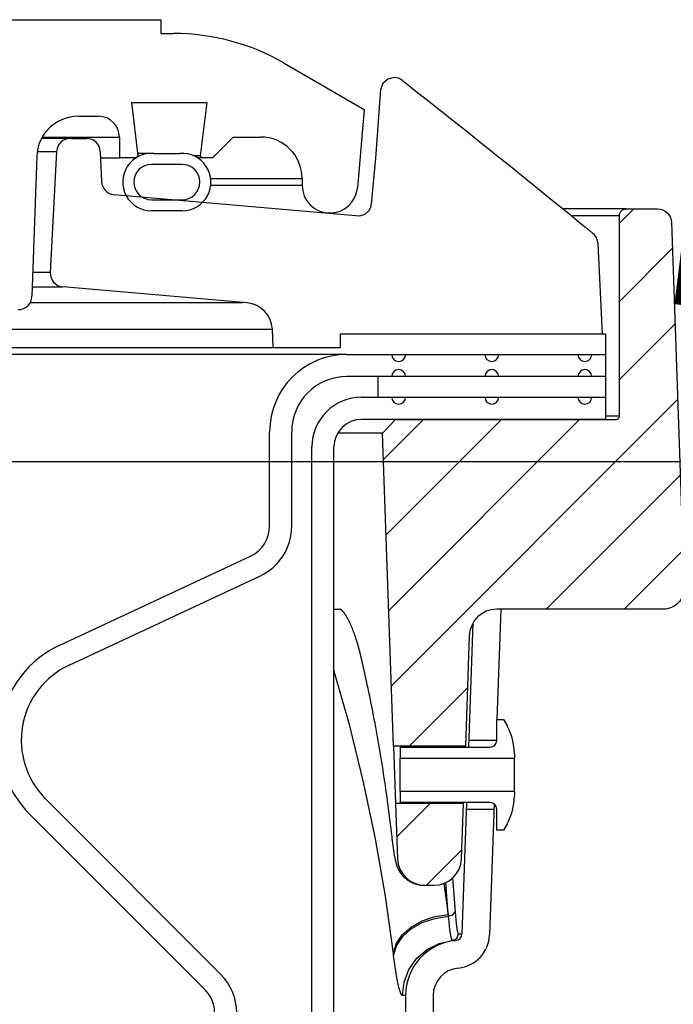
# Model space of a CAD drawing. Extents: x -169 to 7270, y -140 to 2984.
# Tile 341 of 656: x 1606.24 to 1609.2, y 981.56 to 986.02. Entities that reach past the tile are written whole.
import ezdxf

# ---------------------------------------------------------------- set-up
doc = ezdxf.new("R2010")
doc.units = 0
doc.header["$MEASUREMENT"] = 0
for name, color, linetype in [('CONCRETE-HATCH', 2, 'CONTINUOUS'), ('SPILL-BUCKET', 1, 'CONTINUOUS'), ('TANK-SLAB', 6, 'CONTINUOUS')]:
    doc.layers.add(name, color=color, linetype=linetype)
doc.layers.add('FREEZE-LINES', color=8, linetype='CONTINUOUS', plot=False)
pattern_1 = [(45, (6639.51668, -316.1318), (-0.176776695, 0.176776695), [])]

msp = doc.modelspace()

# ---------------------------------------------------------------- hatches: boundary and pattern name
at = {"layer": 'CONCRETE-HATCH'}
h = msp.add_hatch(dxfattribs=at)
h.set_pattern_fill('AR-CONC', color=256, scale=2.67, style=0)
h.set_pattern_definition([(50, (-703.322, 11.739), (19.15085, -1.67548), [2.0025, -22.0275]), (355, (-703.322, 11.739), (-3.70466, 20.08353), [1.602, -17.622]), (100.45144, (-701.727, 11.6), (15.44619, 18.40805), [1.70186, -18.7205]), (46.1842, (-703.322, 17.08), (28.49534, -4.41936), [3.00375, -33.04125]), (96.6356, (-700.948, 16.71), (24.95547, 26.00897), [2.5528, -28.08076]), (351.1842, (-703.322, 17.08), (24.95547, 26.00897), [2.403, -26.433]), (21, (-700.652, 15.744), (15.93742, -10.74992), [2.0025, -22.0275]), (326, (-700.652, 15.744), (6.49652, 19.3615), [1.602, -17.622]), (71.45144, (-699.324, 14.848), (22.43394, 8.61158), [1.70186, -18.7205]), (37.5, (-703.3224, 11.739), (0.324668, 8.888266), [0, -17.4084, 0, -17.889, 0, -17.68875]), (7.5, (-703.322, 11.739), (7.023957, 10.530793), [0, -10.1994, 0, -17.0079, 0, -6.74175]), (327.5, (-709.2765, 11.739), (14.25306, -0.602215), [0, -6.675, 0, -20.826, 0, -27.6345]), (317.5, (-711.947, 11.739), (15.57107, 2.6728), [0, -8.6775, 0, -13.8306, 0, -19.6245])])
h.paths.add_polyline_path([(1607.17868, 984.5961), (1623.61833, 984.5961), (1623.61833, 977.93159), (1607.17868, 977.93159)])
at = {"layer": 'SPILL-BUCKET'}
h = msp.add_hatch(dxfattribs=at)
h.set_pattern_fill('ANSI31', scale=2, style=0)
h.set_pattern_definition(pattern_1)
edge = h.paths.add_edge_path()
edge.add_line((1607.93269, 982.72859), (1607.88322, 984.14504))
edge.add_line((1607.88322, 984.14504), (1607.94143, 984.20746))
edge.add_line((1607.94143, 984.20746), (1608.93953, 984.20746))
edge.add_arc((1608.93985, 984.22276), 0.01531, 268.81278, 358.81278)
edge.add_line((1608.95516, 984.22245), (1608.95516, 985.12868))
edge.add_arc((1608.98641, 985.12868), 0.03125, 450, 540, ccw=False)
edge.add_line((1608.98641, 985.15993), (1609.12823, 985.15993))
edge.add_arc((1609.12823, 985.09743), 0.0625, 361.99998, 450, ccw=False)
edge.add_line((1609.19069, 985.09961), (1609.24844, 983.44569))
edge.add_arc((1609.15475, 983.44242), 0.09375, 270, 361.99998, ccw=False)
edge.add_line((1609.15475, 983.34867), (1608.40028, 983.34867))
edge.add_arc((1608.40032, 983.22371), 0.12496, 450.01892, 538.01888)
edge.add_line((1608.27544, 983.22803), (1608.258, 982.72859))
edge.add_line((1608.258, 982.72859), (1607.93269, 982.72859))
h = msp.add_hatch(dxfattribs=at)
h.set_pattern_fill('ANSI31', scale=2, style=0)
h.set_pattern_definition(pattern_1)
edge = h.paths.add_edge_path()
edge.add_line((1608.24896, 982.46977), (1607.94172, 982.46977))
edge.add_line((1607.94172, 982.46977), (1607.95044, 982.22008))
edge.add_arc((1608.07533, 982.22448), 0.12496, 182.01878, 270.01848)
edge.add_line((1608.07537, 982.09952), (1608.1154, 982.09952))
edge.add_arc((1608.11536, 982.22448), 0.12496, 270.01895, 358.01897)
edge.add_line((1608.24024, 982.22016), (1608.24896, 982.46977))

# ---------------------------------------------------------------- linework, layer by layer
at = {"layer": 'FREEZE-LINES', "linetype": 'Continuous'}
msp.add_line((1931.90631, 984.01471), (1465.74807, 984.01471), dxfattribs=at)
at = {"layer": 'SPILL-BUCKET', "linetype": 'Continuous'}
for p, q in [((1602.69381, 986.0156), (1606.87845, 986.0156)), ((1606.87845, 986.0156), (1606.87845, 985.95314)), ((1606.87845, 985.95314), (1606.93695, 985.95314)), ((1607.43661, 985.81926), (1607.7997, 985.60963)), ((1606.74585, 985.64086), (1607.08701, 985.64086)), ((1606.74585, 985.64086), (1606.77543, 985.39993)), ((1607.08701, 985.64086), (1607.05743, 985.39993)), ((1607.7997, 985.60963), (1607.76869, 985.25523)), ((1606.5044, 985.5784), (1606.5974, 985.5784)), ((1606.34213, 985.48471), (1606.62648, 985.48471)), ((1606.62648, 985.48471), (1606.66234, 985.48471)), ((1606.66234, 985.48471), (1606.68389, 985.48471)), ((1606.68389, 985.48471), (1606.69108, 985.48471)), ((1606.69108, 985.48471), (1606.69108, 985.39103)), ((1607.20635, 985.48471), (1607.11267, 985.39103)), ((1607.20635, 985.48471), (1607.33127, 985.48471)), ((1606.31714, 985.39757), (1606.29502, 984.76427)), ((1606.60596, 985.39103), (1606.6532, 985.39103)), ((1606.6532, 985.39103), (1606.6816, 985.39103)), ((1606.6816, 985.39103), (1606.69108, 985.39103)), ((1606.76653, 985.39103), (1606.69108, 985.39103)), ((1606.77543, 985.39993), (1606.76653, 985.39103)), ((1606.77405, 985.41101), (1606.80843, 985.41101)), ((1606.80843, 985.41101), (1606.82909, 985.41101)), ((1606.84663, 985.41058), (1606.96524, 985.41058)), ((1607.05015, 985.39993), (1607.02834, 985.39993)), ((1607.11267, 985.39103), (1607.04512, 985.39103)), ((1607.05743, 985.39993), (1607.05015, 985.39993)), ((1607.06633, 985.39103), (1607.05743, 985.39993)), ((1606.97589, 985.36105), (1606.83598, 985.36105)), ((1607.51864, 985.29734), (1607.51864, 985.26611)), ((1606.83598, 985.20116), (1606.97589, 985.20116)), ((1606.97589, 985.15119), (1606.83598, 985.15119))]:
    msp.add_line(p, q, dxfattribs=at)
at = {"layer": 'SPILL-BUCKET', "color": 1, "linetype": 'Continuous'}
for p, q in [((1607.9063, 985.74689), (1607.88416, 985.72753)), ((1607.9348, 985.75387), (1607.9063, 985.74689)), ((1607.97329, 985.74058), (1607.98753, 985.72944)), ((1607.87333, 985.7001), (1607.86644, 985.59765)), ((1607.88416, 985.72753), (1607.87333, 985.7001)), ((1607.98753, 985.72944), (1608.00176, 985.7183)), ((1608.00176, 985.7183), (1608.0343, 985.69275)), ((1608.0343, 985.69275), (1608.06681, 985.66718)), ((1608.06681, 985.66718), (1608.09963, 985.64132)), ((1608.09963, 985.64132), (1608.13243, 985.61543)), ((1608.13243, 985.61543), (1608.16554, 985.58923)), ((1607.86644, 985.59765), (1607.85022, 985.38894)), ((1608.16554, 985.58923), (1608.19863, 985.56301)), ((1608.19863, 985.56301), (1608.23205, 985.53646)), ((1608.23205, 985.53646), (1608.26545, 985.5099)), ((1606.46929, 985.47847), (1606.4611, 985.47847)), ((1606.46929, 985.47847), (1606.54231, 985.47847)), ((1608.26545, 985.5099), (1608.29919, 985.483)), ((1608.29919, 985.483), (1608.33291, 985.45608)), ((1608.33291, 985.45608), (1608.36699, 985.42881)), ((1608.36699, 985.42881), (1608.40105, 985.40152)), ((1606.40692, 985.41928), (1606.37827, 984.87248)), ((1606.60471, 985.41873), (1606.61062, 985.28336)), ((1607.85022, 985.38894), (1607.83109, 985.18038)), ((1608.40105, 985.40152), (1608.43549, 985.37386)), ((1608.43549, 985.37386), (1608.4699, 985.34618)), ((1608.4699, 985.34618), (1608.50486, 985.31801)), ((1608.50486, 985.31801), (1608.53978, 985.28982)), ((1608.53978, 985.28982), (1608.57497, 985.26136)), ((1608.57497, 985.26136), (1608.61013, 985.23287)), ((1607.77806, 985.12671), (1606.66758, 985.22386)), ((1608.61013, 985.23287), (1608.64557, 985.20411)), ((1608.64557, 985.20411), (1608.68099, 985.17532)), ((1607.82582, 985.15931), (1607.81977, 985.14924)), ((1607.82944, 985.16954), (1607.82582, 985.15931)), ((1607.83052, 985.17496), (1607.82944, 985.16954)), ((1608.68099, 985.17532), (1608.71669, 985.14624)), ((1607.80207, 985.13361), (1607.77817, 985.12674)), ((1607.81977, 985.14924), (1607.80207, 985.13361)), ((1608.71669, 985.14624), (1608.75237, 985.11713)), ((1608.75237, 985.11713), (1608.77502, 985.09861)), ((1608.77502, 985.09861), (1608.79766, 985.08007)), ((1608.79766, 985.08007), (1608.79876, 985.07917)), ((1608.79876, 985.07917), (1608.79986, 985.07827)), ((1608.79986, 985.07827), (1608.80234, 985.07624)), ((1608.80234, 985.07624), (1608.8048, 985.07423)), ((1608.8048, 985.07423), (1608.8072, 985.07226)), ((1608.8072, 985.07226), (1608.80959, 985.07032)), ((1608.80959, 985.07032), (1608.81192, 985.06842)), ((1608.81192, 985.06842), (1608.81423, 985.06653)), ((1608.81423, 985.06653), (1608.81649, 985.0647)), ((1608.81649, 985.0647), (1608.81872, 985.06288)), ((1608.81872, 985.06288), (1608.8209, 985.06111)), ((1608.8209, 985.06111), (1608.82307, 985.05935)), ((1608.82307, 985.05935), (1608.82514, 985.05767)), ((1608.82514, 985.05767), (1608.8272, 985.056)), ((1608.8272, 985.056), (1608.82916, 985.05441)), ((1608.82916, 985.05441), (1608.8311, 985.05284)), ((1608.8311, 985.05284), (1608.83255, 985.05167)), ((1608.83255, 985.05167), (1608.83398, 985.05051)), ((1608.85699, 985.00708), (1608.85706, 985.00616)), ((1608.85706, 985.00616), (1608.85713, 985.00527)), ((1608.85713, 985.00527), (1608.85724, 985.00399)), ((1608.85724, 985.00399), (1608.85735, 985.00275)), ((1608.85735, 985.00275), (1608.85743, 985.00184)), ((1608.85743, 985.00184), (1608.87709, 984.59469)), ((1607.26994, 984.73396), (1606.4352, 984.80699)), ((1607.38819, 984.53223), (1607.3838, 984.61606)), ((1607.6904, 984.59469), (1607.6904, 984.53223)), ((1607.6904, 984.59469), (1608.89273, 984.59469)), ((1608.89273, 984.59469), (1608.89273, 984.20746)), ((1607.38819, 984.53223), (1607.6904, 984.53223)), ((1607.72118, 984.50101), (1608.8927, 984.50101)), ((1608.8927, 984.40107), (1607.72118, 984.40107)), ((1607.78783, 984.30739), (1608.89273, 984.30739)), ((1608.89273, 984.20746), (1607.78783, 984.20746)), ((1607.37142, 983.72437), (1607.37142, 984.15124)), ((1607.47135, 983.72437), (1607.47135, 984.15124)), ((1607.56299, 969.88498), (1607.56299, 984.08254)), ((1607.66292, 969.88498), (1607.66292, 984.08254)), ((1606.42096, 983.18606), (1607.28523, 983.58908)), ((1606.46319, 983.09549), (1607.32746, 983.49851)), ((1608.41853, 983.34867), (1608.40108, 982.84901)), ((1608.29131, 983.28483), (1608.27174, 982.72449)), ((1608.39992, 982.75448), (1608.39992, 982.84901)), ((1608.39992, 982.84901), (1608.42989, 982.84901)), ((1608.42989, 982.84901), (1608.44639, 982.82044)), ((1608.27281, 982.7552), (1608.27282, 982.75532)), ((1607.96271, 982.72449), (1607.96271, 982.67463)), ((1607.96271, 982.72449), (1608.36994, 982.72449)), ((1608.25775, 982.72388), (1608.25784, 982.72564)), ((1608.25784, 982.72564), (1608.25791, 982.72689)), ((1607.96271, 982.66889), (1607.96271, 982.67463)), ((1607.96271, 982.67463), (1608.47986, 982.67463)), ((1607.96271, 982.65253), (1607.96271, 982.66889)), ((1608.47986, 982.69552), (1608.47986, 982.67463)), ((1608.47986, 982.66889), (1608.47986, 982.67463)), ((1608.47986, 982.65253), (1608.47986, 982.66889)), ((1607.96271, 982.62805), (1607.96271, 982.65253)), ((1607.96271, 982.59918), (1607.96271, 982.62805)), ((1608.47986, 982.62805), (1608.47986, 982.65253)), ((1608.47986, 982.59918), (1608.47986, 982.62805)), ((1607.96271, 982.57031), (1607.96271, 982.59918)), ((1608.47986, 982.57031), (1608.47986, 982.59918)), ((1607.96271, 982.54583), (1607.96271, 982.57031)), ((1607.96271, 982.52948), (1607.96271, 982.54583)), ((1607.96271, 982.52373), (1607.96271, 982.52948)), ((1608.47986, 982.54583), (1608.47986, 982.57031)), ((1608.47986, 982.52948), (1608.47986, 982.54583)), ((1608.47986, 982.52373), (1608.47986, 982.52948)), ((1607.1494, 981.69806), (1606.35658, 982.49088)), ((1608.47986, 982.52373), (1607.96271, 982.52373)), ((1607.96271, 982.52373), (1607.96271, 982.47387)), ((1608.47986, 982.52373), (1608.47986, 982.50284)), ((1608.36994, 982.47387), (1607.96271, 982.47387)), ((1608.26299, 982.47387), (1608.24224, 981.87958)), ((1608.24899, 982.47138), (1608.24902, 982.47313)), ((1608.24902, 982.47313), (1608.24904, 982.47426)), ((1608.38778, 982.46798), (1608.36708, 981.87522)), ((1608.39992, 982.34935), (1608.39992, 982.44389)), ((1607.07873, 981.62739), (1606.28592, 982.42021)), ((1608.44639, 982.37792), (1608.42989, 982.34935)), ((1608.42989, 982.34935), (1608.39992, 982.34935)), ((1607.98707, 981.60081), (1607.98707, 980.74812)), ((1608.11199, 981.60081), (1608.11199, 980.74812))]:
    msp.add_line(p, q, dxfattribs=at)
at = {"layer": 'SPILL-BUCKET', "color": 7, "linetype": 'Continuous'}
for p, q in [((1606.46929, 985.47847), (1606.33867, 985.47847)), ((1606.31926, 985.41928), (1606.40692, 985.41928)), ((1607.10486, 985.29734), (1607.51864, 985.29734)), ((1607.51864, 985.26611), (1607.10486, 985.26611)), ((1606.37827, 984.87248), (1606.29879, 984.87248)), ((1606.2965, 984.80699), (1606.4352, 984.80699)), ((1607.24815, 984.73396), (1606.28566, 984.73396)), ((1606.04758, 984.61606), (1607.3838, 984.61606)), ((1607.72118, 984.50101), (1605.87413, 984.50101)), ((1605.92159, 984.53223), (1607.38819, 984.53223)), ((1607.86216, 984.40107), (1607.86216, 984.30739)), ((1607.6629, 983.34867), (1607.6781, 983.34867)), ((1607.66301, 983.34867), (1607.69328, 983.34867)), ((1607.6781, 983.34867), (1607.69299, 983.34867)), ((1607.69148, 983.34966), (1607.69146, 983.34967)), ((1607.69154, 983.34962), (1607.69148, 983.34966)), ((1607.69163, 983.34957), (1607.69154, 983.34962)), ((1607.69176, 983.3495), (1607.69163, 983.34957)), ((1607.69188, 983.34942), (1607.69176, 983.3495)), ((1607.69203, 983.34934), (1607.69188, 983.34942)), ((1607.6922, 983.34923), (1607.69203, 983.34934)), ((1607.6924, 983.34909), (1607.6922, 983.34923)), ((1607.69268, 983.3489), (1607.6924, 983.34909)), ((1607.69299, 983.34868), (1607.69268, 983.3489)), ((1607.69332, 983.34843), (1607.69299, 983.34868)), ((1607.69369, 983.34815), (1607.69332, 983.34843)), ((1607.69408, 983.34785), (1607.69369, 983.34815)), ((1607.69449, 983.34752), (1607.69408, 983.34785)), ((1607.69493, 983.34716), (1607.69449, 983.34752)), ((1607.69539, 983.34676), (1607.69493, 983.34716)), ((1607.69588, 983.34634), (1607.69539, 983.34676)), ((1607.69639, 983.34588), (1607.69588, 983.34634)), ((1607.69692, 983.34539), (1607.69639, 983.34588)), ((1607.69748, 983.34487), (1607.69692, 983.34539)), ((1607.69806, 983.34431), (1607.69748, 983.34487)), ((1607.69866, 983.34372), (1607.69806, 983.34431)), ((1607.69928, 983.34309), (1607.69866, 983.34372)), ((1607.69992, 983.34242), (1607.69928, 983.34309)), ((1607.70058, 983.34172), (1607.69992, 983.34242)), ((1607.70126, 983.34099), (1607.70058, 983.34172)), ((1607.70196, 983.34021), (1607.70126, 983.34099)), ((1607.70267, 983.33939), (1607.70196, 983.34021)), ((1607.70341, 983.33854), (1607.70267, 983.33939)), ((1607.70416, 983.33765), (1607.70341, 983.33854)), ((1607.70494, 983.33672), (1607.70416, 983.33765)), ((1607.70573, 983.33575), (1607.70494, 983.33672)), ((1607.70653, 983.33473), (1607.70573, 983.33575)), ((1607.70735, 983.33368), (1607.70653, 983.33473)), ((1607.70819, 983.33258), (1607.70735, 983.33368)), ((1607.70904, 983.33144), (1607.70819, 983.33258)), ((1607.70991, 983.33026), (1607.70904, 983.33144)), ((1607.71079, 983.32904), (1607.70991, 983.33026)), ((1607.71167, 983.32779), (1607.71079, 983.32904)), ((1607.71256, 983.3265), (1607.71167, 983.32779)), ((1607.71346, 983.32518), (1607.71256, 983.3265)), ((1607.71438, 983.32382), (1607.71346, 983.32518)), ((1607.71531, 983.3224), (1607.71438, 983.32382)), ((1607.71625, 983.32094), (1607.71531, 983.3224)), ((1607.71722, 983.31942), (1607.71625, 983.32094)), ((1607.71819, 983.31785), (1607.71722, 983.31942)), ((1607.71919, 983.31622), (1607.71819, 983.31785)), ((1607.72019, 983.31456), (1607.71919, 983.31622)), ((1607.72121, 983.31283), (1607.72019, 983.31456)), ((1607.72224, 983.31107), (1607.72121, 983.31283)), ((1607.72328, 983.30924), (1607.72224, 983.31107)), ((1607.72433, 983.30738), (1607.72328, 983.30924)), ((1607.72538, 983.30545), (1607.72433, 983.30738)), ((1607.72645, 983.30349), (1607.72538, 983.30545)), ((1607.72747, 983.30157), (1607.72645, 983.30349)), ((1607.7285, 983.2996), (1607.72747, 983.30157)), ((1607.72958, 983.29752), (1607.7285, 983.2996)), ((1607.73066, 983.2954), (1607.72958, 983.29752)), ((1607.73174, 983.29322), (1607.73066, 983.2954)), ((1607.73283, 983.29101), (1607.73174, 983.29322)), ((1607.73392, 983.28875), (1607.73283, 983.29101)), ((1607.73501, 983.28645), (1607.73392, 983.28875)), ((1607.73611, 983.2841), (1607.73501, 983.28645)), ((1607.73721, 983.28171), (1607.73611, 983.2841)), ((1607.73832, 983.27928), (1607.73721, 983.28171)), ((1607.73942, 983.2768), (1607.73832, 983.27928)), ((1607.74053, 983.27428), (1607.73942, 983.2768)), ((1607.74164, 983.27171), (1607.74053, 983.27428)), ((1607.74276, 983.2691), (1607.74164, 983.27171)), ((1607.74387, 983.26644), (1607.74276, 983.2691)), ((1607.74498, 983.26376), (1607.74387, 983.26644)), ((1607.74608, 983.26105), (1607.74498, 983.26376)), ((1607.74722, 983.25821), (1607.74608, 983.26105)), ((1607.74835, 983.25534), (1607.74722, 983.25821)), ((1607.74949, 983.25242), (1607.74835, 983.25534)), ((1607.75062, 983.24947), (1607.74949, 983.25242)), ((1607.75175, 983.24647), (1607.75062, 983.24947)), ((1607.75288, 983.24343), (1607.75175, 983.24647)), ((1607.75401, 983.24035), (1607.75288, 983.24343)), ((1607.75513, 983.23723), (1607.75401, 983.24035)), ((1607.75626, 983.23407), (1607.75513, 983.23723)), ((1607.75738, 983.23087), (1607.75626, 983.23407)), ((1607.7585, 983.22762), (1607.75738, 983.23087)), ((1607.75962, 983.22434), (1607.7585, 983.22762)), ((1607.76074, 983.22101), (1607.75962, 983.22434)), ((1607.76185, 983.21764), (1607.76074, 983.22101)), ((1607.76296, 983.21423), (1607.76185, 983.21764)), ((1607.76407, 983.21078), (1607.76296, 983.21423)), ((1607.76628, 983.20376), (1607.76407, 983.21078)), ((1607.76739, 983.20018), (1607.76628, 983.20376)), ((1607.76848, 983.19657), (1607.76739, 983.20018)), ((1607.76958, 983.1929), (1607.76848, 983.19657)), ((1607.77067, 983.18921), (1607.76958, 983.1929)), ((1607.77176, 983.18546), (1607.77067, 983.18921)), ((1607.77285, 983.18168), (1607.77176, 983.18546)), ((1607.77393, 983.17785), (1607.77285, 983.18168)), ((1607.77501, 983.17399), (1607.77393, 983.17785)), ((1607.77609, 983.17007), (1607.77501, 983.17399)), ((1607.77717, 983.16612), (1607.77609, 983.17007)), ((1607.77824, 983.16212), (1607.77717, 983.16612)), ((1607.77931, 983.15809), (1607.77824, 983.16212)), ((1607.78038, 983.15397), (1607.77931, 983.15809)), ((1607.78145, 983.14982), (1607.78038, 983.15397)), ((1607.78249, 983.14572), (1607.78145, 983.14982)), ((1607.78353, 983.14159), (1607.78249, 983.14572)), ((1607.78457, 983.13738), (1607.78353, 983.14159)), ((1607.7856, 983.13313), (1607.78457, 983.13738)), ((1607.78664, 983.12882), (1607.7856, 983.13313)), ((1607.78767, 983.12446), (1607.78664, 983.12882)), ((1607.78863, 983.12039), (1607.78767, 983.12446)), ((1607.78958, 983.11628), (1607.78863, 983.12039)), ((1607.79038, 983.11281), (1607.78958, 983.11628)), ((1607.79118, 983.10934), (1607.79038, 983.11281)), ((1607.79492, 983.09292), (1607.79118, 983.10934)), ((1607.73435, 982.82055), (1607.66293, 983.07255)), ((1607.79862, 983.0765), (1607.79492, 983.09292)), ((1607.80249, 983.05913), (1607.79862, 983.0765)), ((1607.80631, 983.04177), (1607.80249, 983.05913)), ((1607.81009, 983.02438), (1607.80631, 983.04177)), ((1607.81383, 983.007), (1607.81009, 983.02438)), ((1607.81753, 982.98959), (1607.81383, 983.007)), ((1607.82118, 982.97218), (1607.81753, 982.98959)), ((1607.82479, 982.95475), (1607.82118, 982.97218)), ((1607.82835, 982.93731), (1607.82479, 982.95475)), ((1607.83187, 982.91986), (1607.82835, 982.93731)), ((1607.83535, 982.9024), (1607.83187, 982.91986)), ((1607.83879, 982.88493), (1607.83535, 982.9024)), ((1607.84218, 982.86745), (1607.83879, 982.88493)), ((1607.84553, 982.84996), (1607.84218, 982.86745)), ((1607.84883, 982.83246), (1607.84553, 982.84996)), ((1607.79704, 982.56607), (1607.73435, 982.82055)), ((1607.85209, 982.81494), (1607.84883, 982.83246)), ((1607.85531, 982.79742), (1607.85209, 982.81494)), ((1607.85849, 982.77988), (1607.85531, 982.79742)), ((1607.86162, 982.76235), (1607.85849, 982.77988)), ((1607.8647, 982.74479), (1607.86162, 982.76235)), ((1607.86774, 982.72723), (1607.8647, 982.74479)), ((1607.87074, 982.70966), (1607.86774, 982.72723)), ((1607.8737, 982.69208), (1607.87074, 982.70966)), ((1607.87661, 982.67448), (1607.8737, 982.69208)), ((1607.87948, 982.65689), (1607.87661, 982.67448)), ((1607.8823, 982.63928), (1607.87948, 982.65689)), ((1607.88508, 982.62166), (1607.8823, 982.63928)), ((1607.88782, 982.60403), (1607.88508, 982.62166)), ((1607.89051, 982.5864), (1607.88782, 982.60403)), ((1607.89316, 982.56876), (1607.89051, 982.5864)), ((1607.8509, 982.30944), (1607.79704, 982.56607)), ((1607.89576, 982.55111), (1607.89316, 982.56876)), ((1607.89832, 982.53345), (1607.89576, 982.55111)), ((1607.90083, 982.51579), (1607.89832, 982.53345)), ((1607.9033, 982.49811), (1607.90083, 982.51579)), ((1607.90573, 982.48043), (1607.9033, 982.49811)), ((1607.90811, 982.46273), (1607.90573, 982.48043)), ((1607.91045, 982.44504), (1607.90811, 982.46273)), ((1607.91274, 982.42733), (1607.91045, 982.44504)), ((1607.91499, 982.40962), (1607.91274, 982.42733)), ((1607.9172, 982.3919), (1607.91499, 982.40962)), ((1607.91936, 982.37418), (1607.9172, 982.3919)), ((1607.92147, 982.35645), (1607.91936, 982.37418)), ((1607.92355, 982.33871), (1607.92147, 982.35645)), ((1607.89589, 982.05097), (1607.8509, 982.30944)), ((1607.92461, 982.32945), (1607.92355, 982.33871)), ((1607.92566, 982.32019), (1607.92461, 982.32945)), ((1607.92569, 982.3199), (1607.92566, 982.3202)), ((1607.92573, 982.3196), (1607.92569, 982.3199)), ((1607.92607, 982.31653), (1607.92573, 982.3196)), ((1607.92642, 982.31352), (1607.92607, 982.31653)), ((1607.92678, 982.31046), (1607.92642, 982.31352)), ((1607.92714, 982.30742), (1607.92678, 982.31046)), ((1607.92749, 982.30443), (1607.92714, 982.30742)), ((1607.92785, 982.30146), (1607.92749, 982.30443)), ((1607.92821, 982.29853), (1607.92785, 982.30146)), ((1607.92857, 982.29563), (1607.92821, 982.29853)), ((1607.92893, 982.29276), (1607.92857, 982.29563)), ((1607.92928, 982.28992), (1607.92893, 982.29276)), ((1607.92964, 982.28711), (1607.92928, 982.28992)), ((1607.93001, 982.28434), (1607.92964, 982.28711)), ((1607.93037, 982.28158), (1607.93001, 982.28434)), ((1607.93073, 982.27887), (1607.93037, 982.28158)), ((1607.93109, 982.27617), (1607.93073, 982.27887)), ((1607.93145, 982.27351), (1607.93109, 982.27617)), ((1607.93182, 982.27087), (1607.93145, 982.27351)), ((1607.93218, 982.26827), (1607.93182, 982.27087)), ((1607.93255, 982.26569), (1607.93218, 982.26827)), ((1607.93291, 982.26315), (1607.93255, 982.26569)), ((1607.93329, 982.2606), (1607.93291, 982.26315)), ((1607.93366, 982.25809), (1607.93329, 982.2606)), ((1607.93404, 982.25557), (1607.93366, 982.25809)), ((1607.93442, 982.25308), (1607.93404, 982.25557)), ((1607.9348, 982.25058), (1607.93442, 982.25308)), ((1607.93519, 982.24811), (1607.9348, 982.25058)), ((1607.93559, 982.24561), (1607.93519, 982.24811)), ((1607.93599, 982.24315), (1607.93559, 982.24561)), ((1607.93641, 982.24063), (1607.93599, 982.24315)), ((1607.93683, 982.23815), (1607.93641, 982.24063)), ((1607.93724, 982.23573), (1607.93683, 982.23815)), ((1607.93766, 982.23335), (1607.93724, 982.23573)), ((1607.93806, 982.23111), (1607.93766, 982.23335)), ((1607.93847, 982.22891), (1607.93806, 982.23111)), ((1607.93892, 982.22649), (1607.93847, 982.22891)), ((1607.93937, 982.22411), (1607.93892, 982.22649)), ((1607.93987, 982.22156), (1607.93937, 982.22411)), ((1607.94038, 982.21903), (1607.93987, 982.22156)), ((1607.94101, 982.21601), (1607.94038, 982.21903)), ((1607.94167, 982.21302), (1607.94101, 982.21601)), ((1607.94222, 982.21057), (1607.94167, 982.21302)), ((1607.94279, 982.20812), (1607.94222, 982.21057)), ((1607.94327, 982.20616), (1607.94279, 982.20812)), ((1607.94376, 982.20418), (1607.94327, 982.20616)), ((1607.94415, 982.20268), (1607.94376, 982.20418)), ((1607.94455, 982.20117), (1607.94415, 982.20268)), ((1607.94494, 982.19972), (1607.94455, 982.20117)), ((1607.94535, 982.19823), (1607.94494, 982.19972)), ((1607.94574, 982.19689), (1607.94535, 982.19823)), ((1607.94614, 982.19552), (1607.94574, 982.19689)), ((1607.94652, 982.19426), (1607.94614, 982.19552)), ((1607.94692, 982.19297), (1607.94652, 982.19426)), ((1607.9473, 982.19177), (1607.94692, 982.19297)), ((1607.9477, 982.19053), (1607.9473, 982.19177)), ((1607.94809, 982.18937), (1607.9477, 982.19053)), ((1607.9485, 982.18817), (1607.94809, 982.18937)), ((1607.9489, 982.18702), (1607.9485, 982.18817)), ((1607.94932, 982.18585), (1607.9489, 982.18702)), ((1607.94974, 982.18471), (1607.94932, 982.18585)), ((1607.95018, 982.18355), (1607.94974, 982.18471)), ((1607.95062, 982.18241), (1607.95018, 982.18355)), ((1607.95107, 982.18125), (1607.95062, 982.18241)), ((1607.95154, 982.18011), (1607.95107, 982.18125)), ((1607.95202, 982.17894), (1607.95154, 982.18011)), ((1607.95251, 982.17779), (1607.95202, 982.17894)), ((1607.95302, 982.17661), (1607.95251, 982.17779)), ((1607.95354, 982.17543), (1607.95302, 982.17661)), ((1607.95409, 982.17424), (1607.95354, 982.17543)), ((1607.95465, 982.17304), (1607.95409, 982.17424)), ((1607.95524, 982.17182), (1607.95465, 982.17304)), ((1607.95584, 982.17059), (1607.95524, 982.17182)), ((1607.95647, 982.16935), (1607.95584, 982.17059)), ((1607.95712, 982.16809), (1607.95647, 982.16935)), ((1607.95779, 982.16681), (1607.95712, 982.16809)), ((1607.9585, 982.16552), (1607.95779, 982.16681)), ((1607.95923, 982.16422), (1607.9585, 982.16552)), ((1607.95999, 982.16289), (1607.95923, 982.16422)), ((1607.96078, 982.16155), (1607.95999, 982.16289)), ((1607.96161, 982.16019), (1607.96078, 982.16155)), ((1607.96246, 982.15881), (1607.96161, 982.16019)), ((1607.96336, 982.15742), (1607.96246, 982.15881)), ((1607.96428, 982.15601), (1607.96336, 982.15742)), ((1607.96525, 982.15458), (1607.96428, 982.15601)), ((1607.96624, 982.15315), (1607.96525, 982.15458)), ((1607.96729, 982.15169), (1607.96624, 982.15315)), ((1607.96836, 982.15024), (1607.96729, 982.15169)), ((1607.96949, 982.14876), (1607.96836, 982.15024)), ((1607.97064, 982.14729), (1607.96949, 982.14876)), ((1607.97185, 982.1458), (1607.97064, 982.14729)), ((1607.97308, 982.14432), (1607.97185, 982.1458)), ((1607.97436, 982.14282), (1607.97308, 982.14432)), ((1607.97568, 982.14134), (1607.97436, 982.14282)), ((1607.97704, 982.13985), (1607.97568, 982.14134)), ((1607.97843, 982.13838), (1607.97704, 982.13985)), ((1607.97987, 982.1369), (1607.97843, 982.13838)), ((1607.98134, 982.13544), (1607.97987, 982.1369)), ((1607.98285, 982.13399), (1607.98134, 982.13544)), ((1607.98439, 982.13256), (1607.98285, 982.13399)), ((1607.98597, 982.13113), (1607.98439, 982.13256)), ((1607.98759, 982.12973), (1607.98597, 982.13113)), ((1607.98924, 982.12834), (1607.98759, 982.12973)), ((1607.99092, 982.12698), (1607.98924, 982.12834)), ((1608.19952, 982.13284), (1608.21141, 981.9802)), ((1607.99263, 982.12564), (1607.99092, 982.12698)), ((1607.99437, 982.12432), (1607.99263, 982.12564)), ((1607.99617, 982.12301), (1607.99437, 982.12432)), ((1607.998, 982.12173), (1607.99617, 982.12301)), ((1607.99984, 982.12049), (1607.998, 982.12173)), ((1608.00171, 982.11927), (1607.99984, 982.12049)), ((1608.0036, 982.11808), (1608.00171, 982.11927)), ((1608.00552, 982.11693), (1608.0036, 982.11808)), ((1608.00747, 982.11581), (1608.00552, 982.11693)), ((1608.00944, 982.11471), (1608.00747, 982.11581)), ((1608.01144, 982.11366), (1608.00944, 982.11471)), ((1608.01346, 982.11263), (1608.01144, 982.11366)), ((1608.0155, 982.11164), (1608.01346, 982.11263)), ((1608.01757, 982.11068), (1608.0155, 982.11164)), ((1608.01966, 982.10976), (1608.01757, 982.11068)), ((1608.02176, 982.10888), (1608.01966, 982.10976)), ((1608.02389, 982.10803), (1608.02176, 982.10888)), ((1608.02604, 982.10722), (1608.02389, 982.10803)), ((1608.02821, 982.10644), (1608.02604, 982.10722)), ((1608.03039, 982.10571), (1608.02821, 982.10644)), ((1608.03259, 982.10502), (1608.03039, 982.10571)), ((1608.03481, 982.10436), (1608.03259, 982.10502)), ((1608.03704, 982.10374), (1608.03481, 982.10436)), ((1608.03929, 982.10317), (1608.03704, 982.10374)), ((1608.04155, 982.10263), (1608.03929, 982.10317)), ((1608.04382, 982.10214), (1608.04155, 982.10263)), ((1608.04745, 982.10144), (1608.04382, 982.10214)), ((1608.06933, 982.09952), (1608.07379, 982.09952)), ((1608.16084, 982.10809), (1608.17981, 981.96767)), ((1608.17981, 981.96767), (1608.16931, 982.11175)), ((1607.93192, 981.79101), (1607.89589, 982.05097)), ((1608.06176, 981.93913), (1608.11894, 981.95849)), ((1608.06248, 981.93061), (1608.11958, 981.94999)), ((1608.11894, 981.95849), (1608.17981, 981.96767)), ((1608.11958, 981.94999), (1608.1804, 981.95921)), ((1608.17981, 981.96767), (1608.1804, 981.95921)), ((1608.1804, 981.95921), (1608.20138, 981.96563)), ((1608.1804, 981.95921), (1608.18247, 981.93395)), ((1608.20138, 981.96563), (1608.21141, 981.9802)), ((1608.21141, 981.9802), (1608.21423, 981.9433)), ((1607.97197, 981.87514), (1608.01176, 981.91077)), ((1608.01176, 981.91077), (1608.06176, 981.93913)), ((1608.01256, 981.90226), (1608.06248, 981.93061)), ((1608.18247, 981.93395), (1608.1863, 981.89869)), ((1608.21423, 981.9433), (1608.21762, 981.91344)), ((1608.21762, 981.91344), (1608.22121, 981.89309)), ((1607.94481, 981.83439), (1607.97197, 981.87514)), ((1607.94576, 981.82592), (1607.97285, 981.86664)), ((1607.97285, 981.86664), (1608.01256, 981.90226)), ((1608.1863, 981.89869), (1608.19055, 981.87184)), ((1608.19055, 981.87184), (1608.19402, 981.85775)), ((1608.21896, 981.85923), (1608.22745, 981.87958)), ((1608.22121, 981.89309), (1608.22501, 981.88167)), ((1608.22501, 981.88167), (1608.22623, 981.88011)), ((1608.22623, 981.88011), (1608.22745, 981.87958)), ((1608.22745, 981.87958), (1608.23854, 981.87958)), ((1608.23854, 981.87958), (1608.24224, 981.87958)), ((1607.93192, 981.79101), (1607.94481, 981.83439)), ((1607.93294, 981.78256), (1607.94576, 981.82592)), ((1608.08443, 981.80908), (1608.13929, 981.83645)), ((1608.13929, 981.83645), (1608.19917, 981.84958)), ((1608.19402, 981.85775), (1608.19749, 981.85048)), ((1608.19749, 981.85048), (1608.19917, 981.84958)), ((1608.19917, 981.84958), (1608.21896, 981.85923)), ((1608.19917, 981.84958), (1608.21022, 981.84958)), ((1608.21022, 981.84958), (1608.2139, 981.84958)), ((1607.93294, 981.78256), (1607.93192, 981.79101)), ((1607.93837, 981.74061), (1607.93294, 981.78256)), ((1608.03788, 981.76914), (1608.08443, 981.80908)), ((1607.94784, 981.68074), (1607.93837, 981.74061)), ((1608.00247, 981.71902), (1608.03788, 981.76914)), ((1607.98032, 981.66175), (1608.00247, 981.71902)), ((1607.95686, 981.63763), (1607.94784, 981.68074)), ((1607.96554, 981.60986), (1607.95686, 981.63763)), ((1607.97279, 981.60081), (1607.98032, 981.66175)), ((1607.97275, 981.60081), (1607.96554, 981.60986)), ((1607.97279, 981.60081), (1607.97275, 981.60081)), ((1607.9835, 981.60081), (1607.97279, 981.60081)), ((1607.98707, 981.60081), (1607.9835, 981.60081))]:
    msp.add_line(p, q, dxfattribs=at)
at = {"layer": 'SPILL-BUCKET', "color": 1}
msp.add_line((1607.83052, 985.17496), (1607.83109, 985.18038), dxfattribs=at)
at = {"layer": 'SPILL-BUCKET', "color": 7}
for p, q in [((1608.98641, 985.15993), (1608.69988, 985.15993)), ((1608.95516, 985.12868), (1608.73821, 985.12868)), ((1608.95516, 984.22245), (1608.89273, 984.22245)), ((1607.88322, 984.14504), (1607.67968, 984.14504)), ((1608.39992, 982.75532), (1608.27282, 982.75532)), ((1608.38691, 982.44304), (1608.26192, 982.44304))]:
    msp.add_line(p, q, dxfattribs=at)
at = {"layer": 'SPILL-BUCKET', "color": 2, "linetype": 'Continuous'}
msp.add_line((1607.93269, 982.72859), (1607.94172, 982.46977), dxfattribs=at)
for points in [[(1607.93269, 982.72859), (1607.88322, 984.14504), (1607.94143, 984.20746), (1608.93953, 984.20746, 0.4142136), (1608.95516, 984.22245), (1608.95516, 985.12868, -0.4142136), (1608.98641, 985.15993), (1609.12823, 985.15993, -0.4040263), (1609.19069, 985.09961), (1609.24844, 983.44569, -0.4244747), (1609.15475, 983.34867), (1608.40028, 983.34867, 0.404026), (1608.27544, 983.22803), (1608.258, 982.72859), (1607.93269, 982.72859)], [(1608.24896, 982.46977), (1607.94172, 982.46977), (1607.95044, 982.22008, 0.4040247), (1608.07537, 982.09952), (1608.1154, 982.09952, 0.4040263), (1608.24024, 982.22016), (1608.24896, 982.46977)]]:
    msp.add_lwpolyline(points, format="xyb", dxfattribs=at)
at = {"layer": 'SPILL-BUCKET', "color": 7}
msp.add_lwpolyline([(1608.04745, 982.10144), (1608.05294, 982.10056), (1608.05948, 982.09977), (1608.06933, 982.09952)], dxfattribs=at)
at = {"layer": 'SPILL-BUCKET', "linetype": 'Continuous'}
for centre, radius, start, end in [((1606.93695, 984.95383), 0.99932, 60, 90), ((1606.5044, 985.39103), 0.18737, 90, 178), ((1606.5974, 985.48471), 0.09369, 0, 90), ((1607.33127, 985.29734), 0.18737, 0, 90), ((1606.83598, 985.2811), 0.12991, 85.29948, 270), ((1606.97589, 985.2811), 0.12991, 270, 94.70052), ((1606.83598, 985.2811), 0.07995, 90, 270), ((1606.97589, 985.2811), 0.07995, 270, 90), ((1607.64356, 985.26611), 0.12491, 180, 270), ((1607.64425, 985.26611), 0.12491, 270, 355), ((1606.2326, 984.76646), 0.06246, 270, 358)]:
    msp.add_arc(centre, radius, start, end, dxfattribs=at)
at = {"layer": 'SPILL-BUCKET', "color": 1, "linetype": 'Continuous'}
for centre, radius, start, end in [((1607.9348, 985.69141), 0.06246, 51.94462, 90), ((1606.46929, 985.41601), 0.06246, 90, 177), ((1606.54231, 985.41601), 0.06246, 2.5, 90), ((1606.67302, 985.28609), 0.06246, 182.5, 265), ((1608.79474, 985.00192), 0.06246, 4.71704, 51.07081), ((1606.44064, 984.86921), 0.06246, 177, 265), ((1607.25905, 984.60952), 0.12491, 3, 85), ((1607.72118, 984.15124), 0.34976, 90, 180), ((1607.72118, 984.15124), 0.24983, 90, 180), ((1607.78783, 984.08254), 0.22485, 90, 180), ((1607.78783, 984.08254), 0.12491, 90, 180), ((1607.22214, 983.72437), 0.14927, 295, 0), ((1607.22214, 983.72437), 0.24921, 295, 0), ((1606.62156, 982.75586), 0.47468, 115, 225), ((1606.62156, 982.75586), 0.37474, 115, 225), ((1608.23003, 982.69552), 0.24983, 0, 30), ((1608.36994, 982.75448), 0.02998, 270, 0), ((1608.23003, 982.50284), 0.24983, 330, 0), ((1608.36994, 982.44389), 0.02998, 0, 90), ((1608.21103, 981.88067), 0.03123, 275.28151, 358), ((1608.21103, 981.88067), 0.15614, 275.28151, 358), ((1608.2369, 981.60081), 0.24983, 95.28151, 180), ((1606.97274, 981.5214), 0.24983, 0, 45), ((1608.2369, 981.60081), 0.12491, 95.28151, 180), ((1606.97274, 981.5214), 0.1499, 0, 45)]:
    msp.add_arc(centre, radius, start, end, dxfattribs=at)
at = {"layer": 'SPILL-BUCKET', "color": 7, "linetype": 'Continuous'}
for centre, start, end in [((1607.95584, 984.50101), 180, 0), ((1608.37743, 984.50101), 180, 0), ((1608.79902, 984.50101), 180, 0), ((1607.95584, 984.40107), 0, 180), ((1608.37743, 984.40107), 0, 180), ((1608.79902, 984.40107), 0, 180), ((1607.95584, 984.30739), 180, 0), ((1608.37743, 984.30739), 180, 0), ((1608.79902, 984.30739), 180, 0)]:
    msp.add_arc(centre, 0.03123, start, end, dxfattribs=at)
at = {"layer": 'TANK-SLAB', "const_width": 0.29}
msp.add_lwpolyline([(1625.57148, 984.87275), (1621.57714, 984.37345), (1613.21715, 984.37345), (1609.22216, 984.87283)], dxfattribs=at)

doc.saveas('drawing.dxf')
